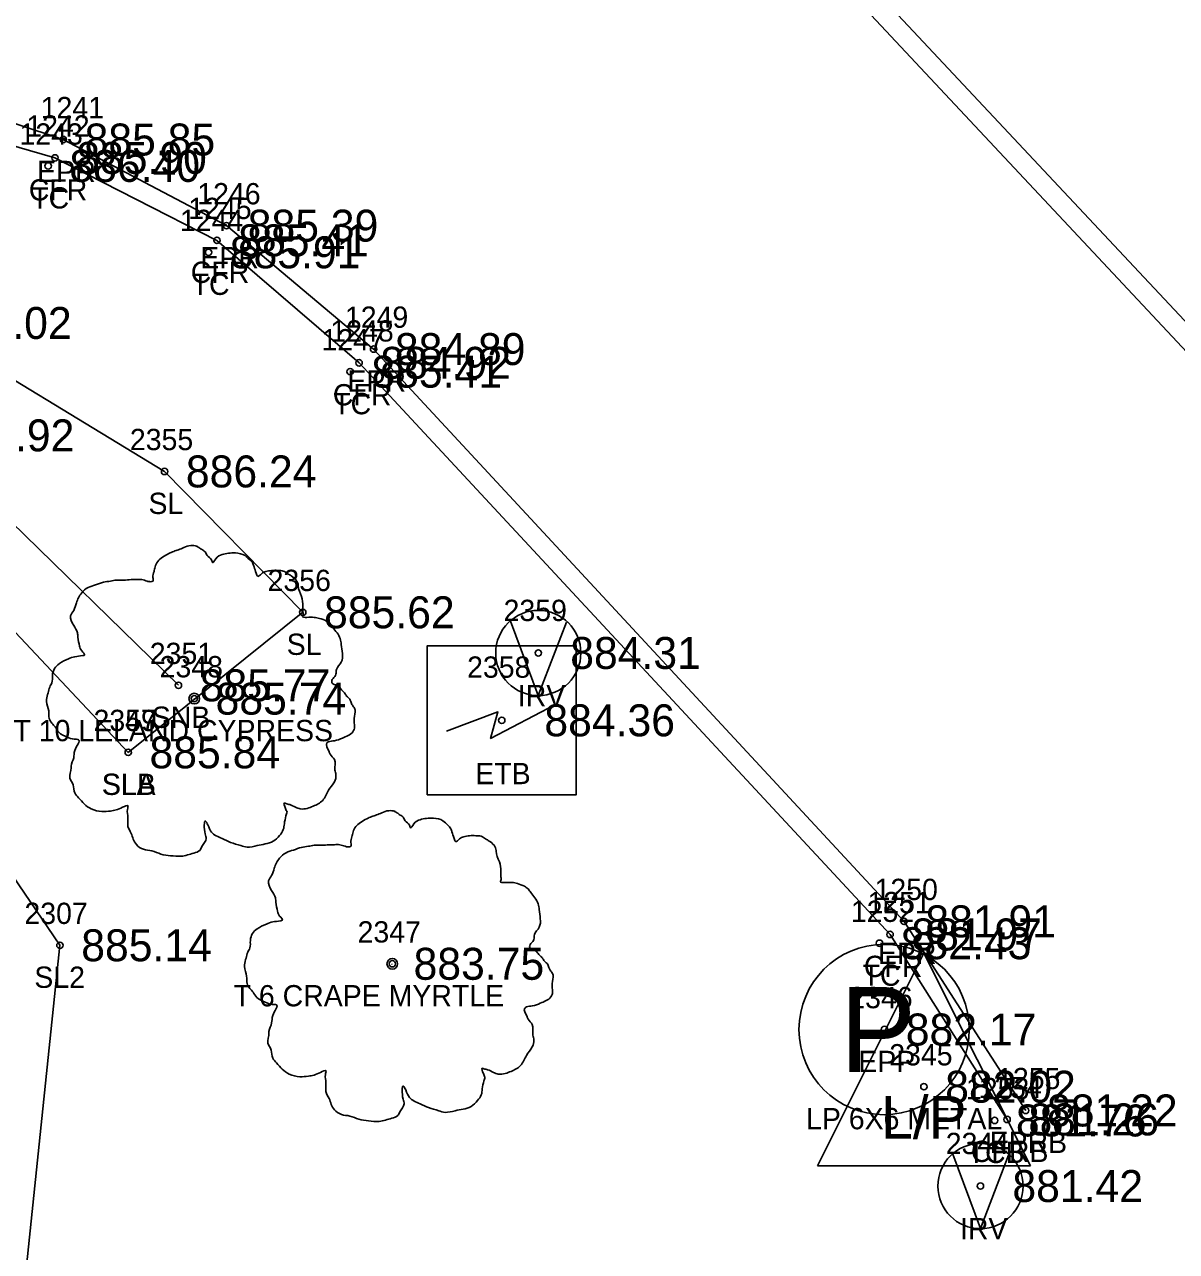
# Model space of a CAD drawing. Extents: x 1622501 to 1626664, y 1117816 to 1121579.
# Drawn here: x 1623648 to 1623702.1, y 1118830.2 to 1118887.8 of the extents above; entities that cross this region are included whole.
import ezdxf

# ---------------------------------------------------------------- set-up
doc = ezdxf.new("R2010")
doc.units = 0
for name, color, linetype in [('RD_EX_BldgApp', 7, 'Continuous'), ('RD_EX_BldgApp_txCode', 7, 'Continuous'), ('RD_EX_Conc', 7, 'Continuous'), ('RD_EX_Conc_txCode', 7, 'Continuous'), ('RD_EX_Misc_txCode', 7, 'Continuous'), ('RD_EX_Road', 7, 'Continuous'), ('RD_EX_Road_txCode', 7, 'Continuous'), ('RD_EX_TX_BldgApp_ELEV', 7, 'Continuous'), ('RD_EX_TX_Conc_ELEV', 7, 'Continuous'), ('RD_EX_TX_Misc_ELEV', 7, 'Continuous'), ('RD_EX_TX_Road_ELEV', 7, 'Continuous'), ('RD_EX_TX_UT_ELEV', 7, 'Continuous'), ('RD_EX_TX_VEG_ELEV', 7, 'Continuous'), ('RD_EX_UT', 7, 'Continuous'), ('RD_EX_UT_txCode', 7, 'Continuous'), ('RD_EX_VEG', 7, 'Continuous'), ('RD_EX_VEG_txCode', 7, 'Continuous'), ('RD_SMD_Locator', 7, 'Continuous')]:
    doc.layers.add(name, color=color, linetype=linetype)

msp = doc.modelspace()

# ---------------------------------------------------------------- linework, layer by layer
at = {"layer": 'RD_EX_BldgApp'}
for p, q in [((1623643.165, 1118868.501), (1623655.189, 1118856.76)), ((1623672.093, 1118856.287), (1623670.789, 1118859.769)), ((1623672.093, 1118856.287), (1623673.415, 1118859.732)), ((1623692.863, 1118831.249), (1623691.559, 1118834.731)), ((1623692.863, 1118831.249), (1623694.185, 1118834.694))]:
    msp.add_line(p, q, dxfattribs=at)
for centre, radius in [((1623672.093, 1118858.279), 2), ((1623672.093, 1118858.28), 0.15), ((1623692.863, 1118833.241), 2), ((1623692.863, 1118833.241), 0.15)]:
    msp.add_circle(centre, radius, dxfattribs=at)
at = {"layer": 'RD_EX_Conc'}
for points in [[(1623723.663, 1118851.276), (1623685.686, 1118891.781), (1623680.278, 1118899.276), (1623678.543, 1118902.667), (1623678.543, 1118902.667), (1623675.573, 1118911.952), (1623675.054, 1118920.354), (1623676.566, 1118930.331), (1623679.225, 1118937.184), (1623684.435, 1118944.641), (1623689.976, 1118950.418), (1623724.501, 1118984.8), (1623759.009, 1119020.42), (1623793.698, 1119055.906), (1623829.35, 1119090.862), (1623865.612, 1119125.129), (1623901.916, 1119159.181), (1623933.224, 1119188.498)], [(1623283.761, 1118664.167), (1623326.745, 1118688.794), (1623370.205, 1118712.758), (1623413.974, 1118736.474), (1623457.083, 1118761.617), (1623498.83, 1118789.052), (1623539.225, 1118818.399), (1623578.605, 1118849.246), (1623610.287, 1118876.06), (1623617.2, 1118880.675), (1623627.78, 1118883.825), (1623633.909, 1118884.567), (1623640.773, 1118884.032), (1623649.389, 1118881.534), (1623656.998, 1118877.662), (1623663.674, 1118871.908), (1623688.617, 1118845.058), (1623694.116, 1118836.37)]]:
    msp.add_lwpolyline(points, dxfattribs=at)
at = {"layer": 'RD_EX_Road'}
for points in [[(1623722.97, 1118850.612), (1623684.945, 1118891.225), (1623679.413, 1118898.675), (1623674.261, 1118911.526), (1623673.503, 1118920.185), (1623675.206, 1118930.826), (1623677.985, 1118937.822), (1623683.61, 1118945.518), (1623688.806, 1118951.265), (1623723.469, 1118985.717), (1623758.003, 1119021.43), (1623792.693, 1119056.92), (1623828.408, 1119091.915), (1623864.599, 1119126.191), (1623900.882, 1119160.216), (1623932.37, 1119189.416), (1623932.628, 1119189.219), (1623935.818, 1119192.17), (1623973.771, 1119227.767), (1623990.875, 1119243.538), (1624009.987, 1119262.018), (1624046.295, 1119296.153)], [(1623282.988, 1118665.294), (1623326.108, 1118690.168), (1623369.47, 1118714.084), (1623413.312, 1118737.635), (1623456.355, 1118762.797), (1623498.01, 1118790.21), (1623538.412, 1118819.484), (1623577.719, 1118850.337), (1623609.415, 1118877.294), (1623616.689, 1118881.904), (1623627.606, 1118885.26), (1623634.056, 1118885.78), (1623640.822, 1118885.362), (1623649.781, 1118882.397), (1623657.444, 1118878.352), (1623664.357, 1118872.554), (1623689.274, 1118845.674), (1623694.989, 1118836.791)]]:
    msp.add_lwpolyline(points, dxfattribs=at)
at = {"layer": 'RD_EX_UT'}
for p, q in [((1623685.207, 1118834.183), (1623690.207, 1118844.183)), ((1623690.207, 1118844.183), (1623695.207, 1118834.183)), ((1623685.207, 1118834.183), (1623695.207, 1118834.183))]:
    msp.add_line(p, q, dxfattribs=at)
msp.add_lwpolyline([(1623666.878, 1118851.617), (1623666.878, 1118858.617), (1623673.878, 1118858.617), (1623673.878, 1118851.617)], close=True, dxfattribs=at)
msp.add_lwpolyline([(1623667.776, 1118854.611), (1623670.198, 1118855.512), (1623669.852, 1118854.265), (1623672.897, 1118855.858)], dxfattribs=at)
msp.add_circle((1623688.339, 1118840.593), 4, dxfattribs=at)
at = {"layer": 'RD_EX_VEG'}
for points in [[(1623652.83, 1118853.612), (1623638.357, 1118868.991), (1623643.038, 1118873.78), (1623654.538, 1118866.807), (1623661.029, 1118860.189), (1623652.83, 1118853.612)], [(1623521.176, 1118767.401), (1623524.275, 1118784.229), (1623557.752, 1118811.333), (1623567.718, 1118819.167), (1623589.369, 1118837.784), (1623606.677, 1118849.462), (1623639.35, 1118859.652), (1623649.623, 1118844.55), (1623647.172, 1118821.044), (1623623.608, 1118805.437), (1623551.43, 1118765.667)]]:
    msp.add_lwpolyline(points, dxfattribs=at)
for centre, radius in [((1623655.935, 1118856.135), 0.25), ((1623655.923, 1118856.116), 0.0001), ((1623665.234, 1118843.68), 0.25), ((1623665.221, 1118843.661), 0.0001)]:
    msp.add_circle(centre, radius, dxfattribs=at)
for points in [[(1623656.067, 1118863.302), (1623655.767, 1118863.327), (1623655.442, 1118863.227), (1623655.193, 1118863.127), (1623654.968, 1118863.052), (1623654.743, 1118862.952), (1623654.443, 1118862.777), (1623654.218, 1118862.577), (1623654.093, 1118862.327), (1623654.043, 1118862.102), (1623653.993, 1118861.827), (1623653.993, 1118861.652), (1623653.868, 1118861.627), (1623653.718, 1118861.652), (1623653.468, 1118861.727), (1623653.218, 1118861.727), (1623652.968, 1118861.727), (1623652.619, 1118861.702), (1623652.269, 1118861.702), (1623651.994, 1118861.652), (1623651.669, 1118861.603), (1623651.294, 1118861.478), (1623650.944, 1118861.353), (1623650.645, 1118861.103), (1623650.395, 1118860.628), (1623650.27, 1118860.278), (1623650.12, 1118860.028), (1623650.27, 1118859.578), (1623650.445, 1118859.229), (1623650.47, 1118859.029), (1623650.545, 1118858.604), (1623650.645, 1118858.379), (1623650.769, 1118858.179), (1623650.695, 1118858.154), (1623650.32, 1118858.104), (1623650.02, 1118858.004), (1623649.595, 1118857.779), (1623649.37, 1118857.554), (1623649.27, 1118857.229), (1623649.245, 1118856.88), (1623649.145, 1118856.68), (1623649.07, 1118856.405), (1623649.045, 1118856.33), (1623648.995, 1118856.005), (1623649.095, 1118855.555), (1623649.12, 1118855.205), (1623649.245, 1118854.98), (1623649.395, 1118854.806), (1623649.57, 1118854.556), (1623649.97, 1118854.331), (1623650.295, 1118854.231), (1623650.495, 1118854.206), (1623650.32, 1118853.706), (1623650.27, 1118853.356), (1623650.145, 1118852.956), (1623650.145, 1118852.881), (1623650.095, 1118852.407), (1623650.245, 1118852.082), (1623650.32, 1118851.707), (1623650.495, 1118851.482), (1623650.769, 1118851.182), (1623651.094, 1118850.957), (1623651.594, 1118850.832), (1623651.994, 1118850.857), (1623652.569, 1118851.032), (1623652.819, 1118851.107), (1623652.794, 1118850.932), (1623652.819, 1118850.557), (1623652.819, 1118850.133), (1623652.968, 1118849.808), (1623653.068, 1118849.533), (1623653.218, 1118849.283), (1623653.543, 1118849.058), (1623653.943, 1118848.983), (1623654.368, 1118848.833), (1623654.818, 1118848.758), (1623655.317, 1118848.733), (1623655.917, 1118848.883), (1623656.192, 1118849.008), (1623656.292, 1118849.183), (1623656.492, 1118849.558), (1623656.442, 1118849.783), (1623656.467, 1118850.382), (1623656.567, 1118850.207), (1623656.742, 1118849.858), (1623657.242, 1118849.558), (1623657.641, 1118849.383), (1623658.116, 1118849.233), (1623658.416, 1118849.158), (1623658.891, 1118849.233), (1623659.266, 1118849.308), (1623659.641, 1118849.433), (1623659.94, 1118849.708), (1623660.115, 1118849.983), (1623660.165, 1118850.257), (1623660.24, 1118850.632), (1623660.29, 1118850.807)], [(1623660.29, 1118850.807), (1623660.215, 1118850.982), (1623660.165, 1118851.232), (1623660.24, 1118851.207), (1623660.415, 1118851.157), (1623660.69, 1118851.032), (1623660.915, 1118850.957), (1623661.24, 1118850.982), (1623661.515, 1118851.082), (1623661.965, 1118851.357), (1623662.239, 1118851.832), (1623662.514, 1118852.232), (1623662.589, 1118852.556), (1623662.539, 1118852.781), (1623662.514, 1118853.281), (1623662.314, 1118853.531), (1623662.264, 1118853.656), (1623662.164, 1118854.056), (1623662.239, 1118854.106), (1623662.514, 1118854.156), (1623662.889, 1118854.281), (1623663.164, 1118854.406), (1623663.389, 1118854.581), (1623663.464, 1118854.806), (1623663.439, 1118855.205), (1623663.489, 1118855.605), (1623663.414, 1118855.755), (1623663.314, 1118855.905), (1623663.239, 1118856.105), (1623663.089, 1118856.255), (1623662.989, 1118856.405), (1623662.889, 1118856.505), (1623662.764, 1118856.655), (1623662.589, 1118856.78), (1623662.439, 1118856.83), (1623662.389, 1118856.98), (1623662.539, 1118857.179), (1623662.589, 1118857.279), (1623662.614, 1118857.504), (1623662.839, 1118857.854), (1623662.889, 1118858.254), (1623662.839, 1118858.679), (1623662.789, 1118858.954), (1623662.639, 1118859.229), (1623662.439, 1118859.478), (1623662.314, 1118859.653), (1623662.139, 1118859.778), (1623661.815, 1118859.903), (1623661.565, 1118859.953), (1623661.215, 1118859.953), (1623661.015, 1118860.003), (1623661.04, 1118860.053), (1623661.04, 1118860.203), (1623661.04, 1118860.478), (1623660.965, 1118860.928), (1623660.815, 1118861.428), (1623660.815, 1118861.453), (1623660.715, 1118861.702), (1623660.49, 1118861.902), (1623660.315, 1118862.002), (1623660.115, 1118862.127), (1623659.865, 1118862.152), (1623659.566, 1118862.152), (1623659.291, 1118862.102), (1623659.091, 1118862.002), (1623658.916, 1118861.877), (1623658.841, 1118862.027), (1623658.741, 1118862.327), (1623658.691, 1118862.477), (1623658.541, 1118862.652), (1623658.316, 1118862.852), (1623657.866, 1118862.977), (1623657.242, 1118862.902), (1623656.942, 1118862.702), (1623656.792, 1118862.527), (1623656.742, 1118862.652), (1623656.542, 1118862.852), (1623656.442, 1118863.027), (1623656.267, 1118863.152), (1623656.117, 1118863.252), (1623656.017, 1118863.302)], [(1623665.365, 1118850.847), (1623665.066, 1118850.872), (1623664.741, 1118850.772), (1623664.491, 1118850.672), (1623664.266, 1118850.597), (1623664.041, 1118850.497), (1623663.741, 1118850.322), (1623663.516, 1118850.122), (1623663.391, 1118849.873), (1623663.341, 1118849.648), (1623663.291, 1118849.373), (1623663.291, 1118849.198), (1623663.166, 1118849.173), (1623663.016, 1118849.198), (1623662.767, 1118849.273), (1623662.517, 1118849.273), (1623662.267, 1118849.273), (1623661.917, 1118849.248), (1623661.567, 1118849.248), (1623661.292, 1118849.198), (1623660.967, 1118849.148), (1623660.593, 1118849.023), (1623660.243, 1118848.898), (1623659.943, 1118848.648), (1623659.693, 1118848.173), (1623659.568, 1118847.823), (1623659.418, 1118847.574), (1623659.568, 1118847.124), (1623659.743, 1118846.774), (1623659.768, 1118846.574), (1623659.843, 1118846.149), (1623659.943, 1118845.924), (1623660.068, 1118845.724), (1623659.993, 1118845.699), (1623659.618, 1118845.649), (1623659.318, 1118845.549), (1623658.893, 1118845.325), (1623658.668, 1118845.1), (1623658.568, 1118844.775), (1623658.543, 1118844.425), (1623658.444, 1118844.225), (1623658.369, 1118843.95), (1623658.344, 1118843.875), (1623658.294, 1118843.55), (1623658.394, 1118843.1), (1623658.419, 1118842.751), (1623658.543, 1118842.526), (1623658.693, 1118842.351), (1623658.868, 1118842.101), (1623659.268, 1118841.876), (1623659.593, 1118841.776), (1623659.793, 1118841.751), (1623659.618, 1118841.251), (1623659.568, 1118840.901), (1623659.443, 1118840.502), (1623659.443, 1118840.427), (1623659.393, 1118839.952), (1623659.543, 1118839.627), (1623659.618, 1118839.252), (1623659.793, 1118839.027), (1623660.068, 1118838.727), (1623660.393, 1118838.503), (1623660.892, 1118838.378), (1623661.292, 1118838.403), (1623661.867, 1118838.577), (1623662.117, 1118838.652), (1623662.092, 1118838.478), (1623662.117, 1118838.103), (1623662.117, 1118837.678), (1623662.267, 1118837.353), (1623662.367, 1118837.078), (1623662.517, 1118836.828), (1623662.842, 1118836.603), (1623663.241, 1118836.528), (1623663.666, 1118836.378), (1623664.116, 1118836.303), (1623664.616, 1118836.278), (1623665.216, 1118836.428), (1623665.49, 1118836.553), (1623665.59, 1118836.728), (1623665.79, 1118837.103), (1623665.74, 1118837.328), (1623665.765, 1118837.928), (1623665.865, 1118837.753), (1623666.04, 1118837.403), (1623666.54, 1118837.103), (1623666.94, 1118836.928), (1623667.415, 1118836.778), (1623667.714, 1118836.703), (1623668.189, 1118836.778), (1623668.564, 1118836.853), (1623668.939, 1118836.978), (1623669.239, 1118837.253), (1623669.414, 1118837.528), (1623669.464, 1118837.803), (1623669.539, 1118838.178), (1623669.589, 1118838.353)], [(1623669.589, 1118838.353), (1623669.514, 1118838.528), (1623669.464, 1118838.777), (1623669.539, 1118838.752), (1623669.714, 1118838.702), (1623669.988, 1118838.577), (1623670.213, 1118838.503), (1623670.538, 1118838.528), (1623670.813, 1118838.627), (1623671.263, 1118838.902), (1623671.538, 1118839.377), (1623671.813, 1118839.777), (1623671.888, 1118840.102), (1623671.838, 1118840.327), (1623671.813, 1118840.826), (1623671.613, 1118841.076), (1623671.563, 1118841.201), (1623671.463, 1118841.601), (1623671.538, 1118841.651), (1623671.813, 1118841.701), (1623672.187, 1118841.826), (1623672.462, 1118841.951), (1623672.687, 1118842.126), (1623672.762, 1118842.351), (1623672.737, 1118842.751), (1623672.787, 1118843.15), (1623672.712, 1118843.3), (1623672.612, 1118843.45), (1623672.537, 1118843.65), (1623672.387, 1118843.8), (1623672.287, 1118843.95), (1623672.187, 1118844.05), (1623672.063, 1118844.2), (1623671.888, 1118844.325), (1623671.738, 1118844.375), (1623671.688, 1118844.525), (1623671.838, 1118844.725), (1623671.888, 1118844.825), (1623671.913, 1118845.05), (1623672.138, 1118845.399), (1623672.187, 1118845.799), (1623672.138, 1118846.224), (1623672.088, 1118846.499), (1623671.938, 1118846.774), (1623671.738, 1118847.024), (1623671.613, 1118847.199), (1623671.438, 1118847.324), (1623671.113, 1118847.449), (1623670.863, 1118847.499), (1623670.513, 1118847.499), (1623670.313, 1118847.549), (1623670.338, 1118847.599), (1623670.338, 1118847.748), (1623670.338, 1118848.023), (1623670.263, 1118848.473), (1623670.113, 1118848.973), (1623670.113, 1118848.998), (1623670.013, 1118849.248), (1623669.789, 1118849.448), (1623669.614, 1118849.548), (1623669.414, 1118849.673), (1623669.164, 1118849.698), (1623668.864, 1118849.698), (1623668.589, 1118849.648), (1623668.389, 1118849.548), (1623668.214, 1118849.423), (1623668.139, 1118849.573), (1623668.039, 1118849.873), (1623667.989, 1118850.022), (1623667.839, 1118850.197), (1623667.615, 1118850.397), (1623667.165, 1118850.522), (1623666.54, 1118850.447), (1623666.24, 1118850.247), (1623666.09, 1118850.072), (1623666.04, 1118850.197), (1623665.84, 1118850.397), (1623665.74, 1118850.572), (1623665.565, 1118850.697), (1623665.415, 1118850.797), (1623665.315, 1118850.847)]]:
    msp.add_spline(points, degree=3, dxfattribs=at)
at = {"layer": 'RD_SMD_Locator'}
for centre in [(1623649.781, 1118882.397), (1623649.069, 1118881.157), (1623649.389, 1118881.534), (1623657.444, 1118878.352), (1623656.998, 1118877.662), (1623656.603, 1118877.099), (1623664.357, 1118872.554), (1623663.674, 1118871.908), (1623663.254, 1118871.492), (1623654.538, 1118866.807), (1623661.029, 1118860.189), (1623655.189, 1118856.76), (1623655.935, 1118856.135), (1623670.378, 1118855.117), (1623652.83, 1118853.612), (1623652.83, 1118853.612), (1623689.274, 1118845.674), (1623688.617, 1118845.058), (1623649.623, 1118844.55), (1623688.12, 1118844.647), (1623665.234, 1118843.68), (1623688.355, 1118840.593), (1623690.207, 1118837.907), (1623694.989, 1118836.791), (1623693.529, 1118836.321), (1623694.116, 1118836.37)]:
    msp.add_circle(centre, 0.15, dxfattribs=at)

# ---------------------------------------------------------------- texts
at = {"layer": 'RD_EX_BldgApp_txCode'}
for s, p in [('2351', (1623653.843, 1118857.76)), ('SNB', (1623653.937, 1118854.76))]:
    msp.add_text(s, height=1, dxfattribs=at).set_placement(p)
at = {"layer": 'RD_EX_Conc_txCode'}
for s, p in [('1242', (1623648.042, 1118882.534)), ('1243', (1623647.722, 1118882.157)), ('CFR', (1623648.16, 1118879.534)), ('TC', (1623648.273, 1118879.157)), ('1245', (1623655.652, 1118878.662)), ('1244', (1623655.257, 1118878.099)), ('CFR', (1623655.77, 1118875.662)), ('TC', (1623655.808, 1118875.099)), ('1248', (1623662.327, 1118872.908)), ('1247', (1623661.908, 1118872.492)), ('CFR', (1623662.445, 1118869.908)), ('TC', (1623662.459, 1118869.492)), ('1252', (1623686.774, 1118845.647)), ('1251', (1623687.554, 1118846.058)), ('CFR', (1623687.388, 1118843.058)), ('TC', (1623687.325, 1118842.647)), ('1253', (1623692.183, 1118837.321)), ('1254', (1623692.769, 1118837.37)), ('TCB', (1623692.261, 1118834.321)), ('CFRB', (1623692.415, 1118834.37))]:
    msp.add_text(s, height=1, dxfattribs=at).set_placement(p)
at = {"layer": 'RD_EX_Misc_txCode'}
for s, p in [('2359', (1623670.463, 1118859.78)), ('IRV', (1623671.132, 1118855.78)), ('2344', (1623691.233, 1118834.741)), ('IRV', (1623691.902, 1118830.741))]:
    msp.add_text(s, height=1, dxfattribs=at).set_placement(p)
at = {"layer": 'RD_EX_Road_txCode'}
for s, p in [('1241', (1623648.718, 1118883.397)), ('EPR', (1623648.553, 1118880.397)), ('1246', (1623656.074, 1118879.352)), ('EPR', (1623656.216, 1118876.352)), ('1249', (1623663.01, 1118873.554)), ('EPR', (1623663.129, 1118870.554)), ('1250', (1623687.888, 1118846.674)), ('EPR', (1623688.045, 1118843.674)), ('1255', (1623693.643, 1118837.791)), ('EPRB', (1623693.289, 1118834.791))]:
    msp.add_text(s, height=1, dxfattribs=at).set_placement(p)
at = {"layer": 'RD_EX_TX_BldgApp_ELEV'}
for s, p in [('886.92', (1623644.165, 1118867.751)), ('885.77', (1623656.189, 1118856.01))]:
    msp.add_text(s, height=1.5, dxfattribs=at).set_placement(p)
at = {"layer": 'RD_EX_TX_Conc_ELEV'}
for s, p in [('886.40', (1623650.069, 1118880.407)), ('885.90', (1623650.389, 1118880.784)), ('885.41', (1623657.998, 1118876.912)), ('885.91', (1623657.603, 1118876.349)), ('884.92', (1623664.674, 1118871.158)), ('885.41', (1623664.254, 1118870.742)), ('881.97', (1623689.617, 1118844.308)), ('882.43', (1623689.12, 1118843.897)), ('881.76', (1623694.529, 1118835.571)), ('881.26', (1623695.116, 1118835.62))]:
    msp.add_text(s, height=1.5, dxfattribs=at).set_placement(p)
at = {"layer": 'RD_EX_TX_Misc_ELEV'}
for s, p in [('884.31', (1623673.593, 1118857.53)), ('881.42', (1623694.363, 1118832.491))]:
    msp.add_text(s, height=1.5, dxfattribs=at).set_placement(p)
at = {"layer": 'RD_EX_TX_Road_ELEV'}
for s, p in [('885.85', (1623650.781, 1118881.647)), ('885.39', (1623658.444, 1118877.602)), ('884.89', (1623665.357, 1118871.804)), ('881.91', (1623690.274, 1118844.924)), ('881.22', (1623695.989, 1118836.041))]:
    msp.add_text(s, height=1.5, dxfattribs=at).set_placement(p)
at = {"layer": 'RD_EX_TX_UT_ELEV'}
for s, p in [('884.36', (1623672.378, 1118854.367)), ('882.17', (1623689.355, 1118839.843)), ('882.02', (1623691.207, 1118837.157))]:
    msp.add_text(s, height=1.5, dxfattribs=at).set_placement(p)
at = {"layer": 'RD_EX_TX_VEG_ELEV'}
for s, p in [('887.02', (1623644.038, 1118873.03)), ('886.24', (1623655.538, 1118866.057)), ('885.62', (1623662.029, 1118859.439)), ('885.74', (1623656.935, 1118855.385)), ('885.84', (1623653.83, 1118852.862)), ('885.84', (1623653.83, 1118852.862)), ('885.14', (1623650.623, 1118843.8)), ('883.75', (1623666.234, 1118842.93))]:
    msp.add_text(s, height=1.5, dxfattribs=at).set_placement(p)
at = {"layer": 'RD_EX_UT'}
for s, height, p in [('P', 4, (1623686.263, 1118838.593)), ('L/P', 2, (1623688.198, 1118835.464))]:
    msp.add_text(s, height=height, dxfattribs=at).set_placement(p)
at = {"layer": 'RD_EX_UT_txCode'}
for s, p in [('2358', (1623668.748, 1118857.117)), ('ETB', (1623669.134, 1118852.117)), ('2346', (1623686.701, 1118841.593)), ('2345', (1623688.577, 1118838.907)), ('EPP', (1623687.126, 1118838.593)), ('LP 6X6 METAL', (1623684.671, 1118835.907))]:
    msp.add_text(s, height=1, dxfattribs=at).set_placement(p)
at = {"layer": 'RD_EX_VEG_txCode'}
for s, p in [('2355', (1623652.908, 1118867.807)), ('SL', (1623653.782, 1118864.807)), ('2356', (1623659.375, 1118861.189)), ('SL', (1623660.273, 1118858.189)), ('2348', (1623654.305, 1118857.135)), ('2349', (1623651.2, 1118854.612)), ('2357', (1623651.2, 1118854.612)), ('T 10 LELAND CYPRESS', (1623647.439, 1118854.135)), ('SLA', (1623651.586, 1118851.612)), ('SLB', (1623651.602, 1118851.612)), ('2307', (1623647.954, 1118845.55)), ('2347', (1623663.604, 1118844.68)), ('SL2', (1623648.419, 1118842.55)), ('T 6 CRAPE MYRTLE', (1623657.781, 1118841.68))]:
    msp.add_text(s, height=1, dxfattribs=at).set_placement(p)

doc.saveas('drawing.dxf')
